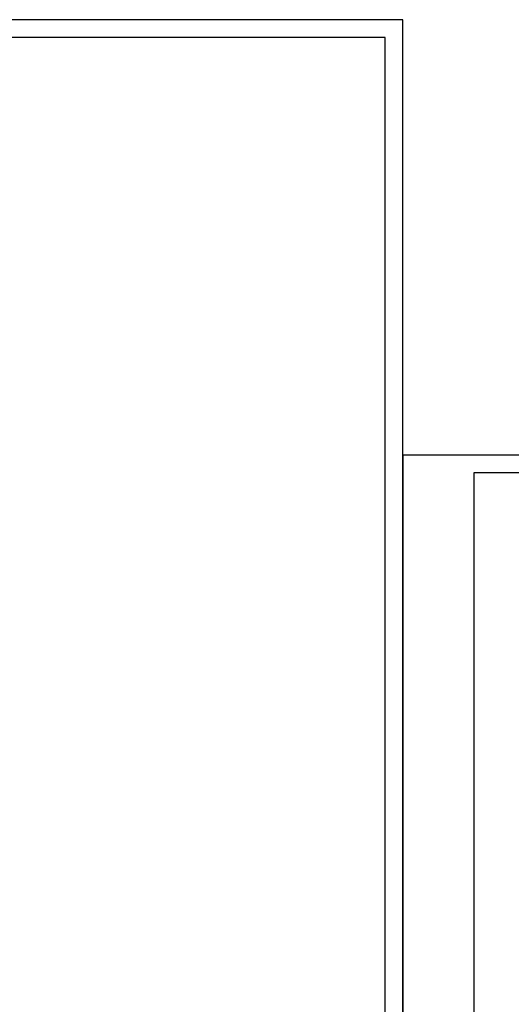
# Model space of a CAD drawing. Header units: millimetres. Extents: x -33345 to 4712671, y -3392 to 121473.
# Tile 971 of 1056: x 3740562 to 3754450, y 58688 to 86501. Entities that reach past the tile are written whole.
import ezdxf

# ---------------------------------------------------------------- set-up
doc = ezdxf.new("R2010")
doc.units = ezdxf.units.MM
doc.layers.add('0.25', color=7, linetype='Continuous', lineweight=25)
doc.layers.add('010_Листы', color=7, linetype='Continuous')

# ---------------------------------------------------------------- blocks, each defined once
blk = doc.blocks.new('*U284')
at = {"layer": '0.25', "color": 5, "linetype": 'Continuous', "lineweight": 25, "ltscale": 100}
blk.add_lwpolyline([(-59400, 0), (0, 0), (0, 42000), (-59400, 42000), (-59400, 0)], dxfattribs=at)
at = {"layer": '0.25', "color": 7, "linetype": 'Continuous', "lineweight": 30, "ltscale": 100}
blk.add_lwpolyline([(-57400, 500), (-500, 500), (-500, 41500), (-57400, 41500), (-57400, 500)], dxfattribs=at)
blk = doc.blocks.new('*U286')
at = {"layer": '0.25', "color": 5, "linetype": 'Continuous', "lineweight": 25, "ltscale": 100}
blk.add_lwpolyline([(-42000, 0), (0, 0), (0, 29700), (-42000, 29700), (-42000, 0)], dxfattribs=at)
at = {"layer": '0.25', "color": 7, "linetype": 'Continuous', "lineweight": 30, "ltscale": 100}
blk.add_lwpolyline([(-40000, 500), (-500, 500), (-500, 29200), (-40000, 29200), (-40000, 500)], dxfattribs=at)

msp = doc.modelspace()

# ---------------------------------------------------------------- block references
at = {"layer": '0.25', "ltscale": 100, "transparency": 33554687}
msp.add_blockref('*U284', (3751386.939, 44501.326, 1359241.5), dxfattribs=at)
at = {"layer": '010_Листы', "ltscale": 100, "transparency": 33554687}
msp.add_blockref('*U286', (3793386.939, 44501.326), dxfattribs=at)

doc.saveas('drawing.dxf')
